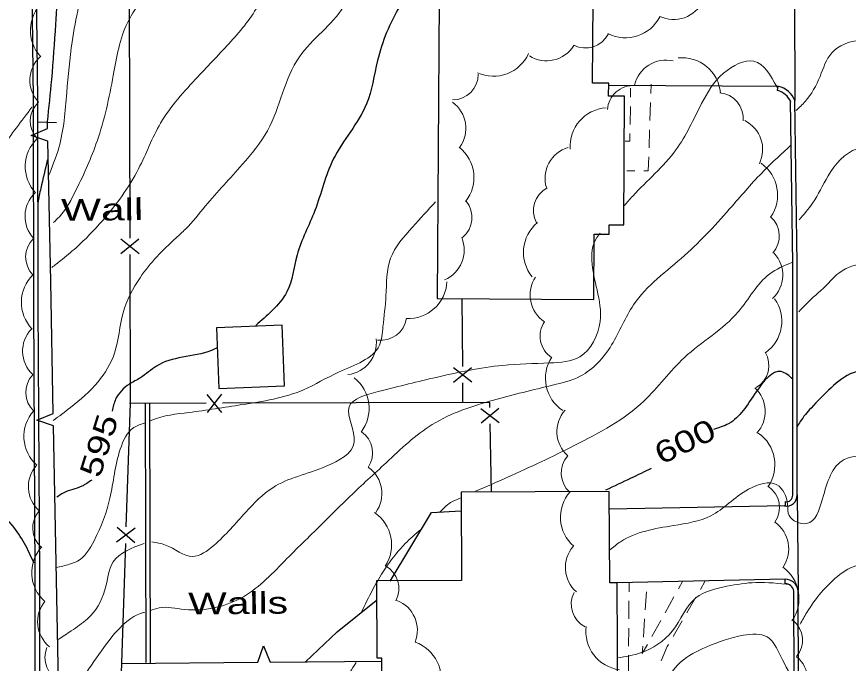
# Model space of a CAD drawing. Extents: x 2361708 to 2370558, y 6977955 to 6991887.
# Drawn here: x 2369580.2 to 2369763.2, y 6990436.3 to 6990578.7 of the extents above; entities that cross this region are included whole.
import ezdxf
from ezdxf.enums import TextEntityAlignment as Align

# ---------------------------------------------------------------- set-up
doc = ezdxf.new("R2010")
doc.units = 0
doc.header["$LTSCALE"] = 1.9
for name, color, linetype, lineweight in [('11', 7, 'Continuous', 25), ('13', 7, 'Continuous', 13), ('17', 7, 'Continuous', 25), ('18', 7, 'Continuous', 25), ('2', 7, 'Continuous', 25), ('29', 7, 'Continuous', 13), ('31', 7, 'Continuous', 13), ('35', 7, 'Continuous', 13)]:
    doc.layers.add(name, color=color, linetype=linetype, lineweight=lineweight)

msp = doc.modelspace()

# ---------------------------------------------------------------- linework, layer by layer
at = {"layer": '11'}
for points in [[(2369673.177, 6990582.483), (2369672.753, 6990516.665), (2369707.197, 6990516.443), (2369707.29, 6990530.854), (2369710.581, 6990530.836), (2369710.591, 6990532.886), (2369713.781, 6990532.867), (2369713.981, 6990561.2), (2369710.471, 6990561.226), (2369710.494, 6990564.077), (2369706.904, 6990564.113), (2369707.072, 6990582.155)], [(2369639.155, 6990497.424), (2369638.618, 6990510.77), (2369624.183, 6990510.192), (2369624.72, 6990496.847)], [(2369660.552, 6990406.484), (2369715.593, 6990406.618), (2369715.55, 6990425.858), (2369712.46, 6990425.849), (2369712.362, 6990454.019), (2369710.722, 6990454.013), (2369710.62, 6990474.164), (2369678.02, 6990473.993), (2369678.115, 6990454.533), (2369659.405, 6990454.435), (2369659.486, 6990437.525), (2369660.486, 6990437.525)]]:
    msp.add_lwpolyline(points, close=True, dxfattribs=at)
at = {"layer": '13'}
for p, q in [((2369719.847, 6990563.846), (2369719.776, 6990561.845)), ((2369715.305, 6990562.972), (2369715.274, 6990560.972)), ((2369719.705, 6990559.844), (2369719.563, 6990555.843)), ((2369715.243, 6990558.972), (2369715.181, 6990554.971)), ((2369719.492, 6990553.842), (2369719.35, 6990549.84)), ((2369716.208, 6990544.77), (2369714.478, 6990544.754)), ((2369714.961, 6990454.074), (2369714.95, 6990452.074)), ((2369726.788, 6990454.436), (2369725.815, 6990452.687)), ((2369731.67, 6990454.313), (2369730.666, 6990452.584)), ((2369718.529, 6990448.077), (2369718.801, 6990452.07)), ((2369714.939, 6990450.074), (2369714.907, 6990446.073)), ((2369724.842, 6990450.938), (2369722.895, 6990447.449)), ((2369729.663, 6990450.854), (2369727.656, 6990447.395)), ((2369718.116, 6990442.093), (2369718.388, 6990446.086)), ((2369714.896, 6990444.073), (2369714.865, 6990440.072)), ((2369721.921, 6990445.7), (2369719.974, 6990442.211)), ((2369726.652, 6990445.665), (2369724.635, 6990442.206)), ((2369714.854, 6990438.072), (2369714.822, 6990434.072))]:
    msp.add_line(p, q, dxfattribs=at)
for points in [[(2369715.15, 6990552.971), (2369715.126, 6990551.34), (2369714.076, 6990551.31)], [(2369719.279, 6990547.839), (2369719.178, 6990544.808), (2369718.208, 6990544.799)], [(2369719.001, 6990440.462), (2369717.861, 6990438.431), (2369717.974, 6990440.102)], [(2369723.631, 6990440.476), (2369723.356, 6990440.003), (2369722.016, 6990436.821)]]:
    msp.add_lwpolyline(points, dxfattribs=at)
at = {"layer": '17'}
for p, q in [((2369605.144, 6990529.922), (2369605.023, 6990589.924)), ((2369607.117, 6990526.501), (2369603.106, 6990529.693)), ((2369607.106, 6990529.701), (2369603.117, 6990526.493)), ((2369678.164, 6990516.647), (2369678.277, 6990501.647)), ((2369676.309, 6990501.428), (2369680.339, 6990498.267)), ((2369676.339, 6990498.229), (2369680.309, 6990501.466)), ((2369678.311, 6990498.047), (2369678.342, 6990493.757)), ((2369622.072, 6990495.542), (2369625.291, 6990491.552)), ((2369625.273, 6990495.552), (2369622.09, 6990491.542)), ((2369621.881, 6990493.57), (2369604.991, 6990493.519)), ((2369686.385, 6990489.264), (2369682.315, 6990492.385)), ((2369686.315, 6990492.463), (2369682.386, 6990489.186)), ((2369684.72, 6990474.027), (2369684.417, 6990489.025)), ((2369606.292, 6990466.05), (2369602.191, 6990462.981)), ((2369606.193, 6990462.849), (2369602.291, 6990466.182)), ((2369602.274, 6990402.759), (2369604.214, 6990462.73))]:
    msp.add_line(p, q, dxfattribs=at)
for points in [[(2369604.329, 6990466.331), (2369605.21, 6990493.591), (2369605.148, 6990526.322)], [(2369684.343, 6990492.624), (2369684.322, 6990493.784), (2369625.481, 6990493.584)]]:
    msp.add_lwpolyline(points, dxfattribs=at)
at = {"layer": '18'}
for p, q in [((2369586.983, 6990554.111), (2369586.95, 6990555.48)), ((2369636.004, 6990436.572), (2369660.513, 6990436.785)), ((2369603.236, 6990436.29), (2369633.234, 6990436.545))]:
    msp.add_line(p, q, dxfattribs=at)
for points in [[(2369587.04, 6990551.331), (2369583.378, 6990552.576), (2369586.983, 6990554.1)], [(2369584.949, 6990555.551), (2369586.95, 6990555.48), (2369588.951, 6990555.41)], [(2369588.26, 6990491.35), (2369587.714, 6990520.406), (2369587.04, 6990551.341)], [(2369588.317, 6990488.58), (2369584.665, 6990489.825), (2369588.26, 6990491.35)], [(2369589.368, 6990428.587), (2369589.32, 6990435.787), (2369588.317, 6990488.58)], [(2369662.366, 6990454.373), (2369671.453, 6990469.49), (2369678.049, 6990469.913)], [(2369643.794, 6990436.636), (2369650.731, 6990443.272), (2369659.326, 6990450.124)], [(2369633.234, 6990436.545), (2369634.52, 6990440.188), (2369636.004, 6990436.572)]]:
    msp.add_lwpolyline(points, dxfattribs=at)
at = {"layer": '2'}
for p, q in [((2369751.371, 6990582.467), (2369751.432, 6990560.266)), ((2369747.873, 6990563.372), (2369710.619, 6990563.558)), ((2369747.652, 6990562.44), (2369747.762, 6990563.391)), ((2369608.694, 6990436.482), (2369608.552, 6990493.433)), ((2369609.655, 6990436.381), (2369609.512, 6990493.442)), ((2369751.939, 6990473.387), (2369752.18, 6990452.308)), ((2369749.333, 6990471.912), (2369749.282, 6990470.951)), ((2369749.152, 6990470.97), (2369710.707, 6990470.254)), ((2369749.296, 6990454.82), (2369712.362, 6990454.019)), ((2369749.305, 6990453.861), (2369749.336, 6990454.821)), ((2369751.383, 6990385.797), (2369751.22, 6990452.309)), ((2369752.343, 6990385.796), (2369752.18, 6990452.308))]:
    msp.add_line(p, q, dxfattribs=at)
for points in [[(2369582.081, 6990727.662), (2369582.84, 6990671.027), (2369583.311, 6990603.638), (2369583.802, 6990560.451), (2369583.923, 6990515.23), (2369584.226, 6990455.049), (2369584.183, 6990388.106), (2369584.874, 6990335.5), (2369586.22, 6990274.92)], [(2369583.041, 6990727.672), (2369583.8, 6990671.036), (2369584.271, 6990603.647), (2369584.762, 6990560.46), (2369584.883, 6990515.229), (2369585.186, 6990455.049), (2369585.143, 6990388.115), (2369585.834, 6990335.519), (2369587.18, 6990274.939)], [(2369750.979, 6990473.388), (2369750.985, 6990524.25), (2369750.472, 6990560.257)], [(2369751.939, 6990473.387), (2369751.945, 6990524.259), (2369751.432, 6990560.266)]]:
    msp.add_lwpolyline(points, dxfattribs=at)
for centre, radius, start, end in [((2369746.738, 6990558.478), 5.024, 20.85421, 76.94431), ((2369746.738, 6990558.478), 4.064, 20.85421, 76.94431), ((2369749.585, 6990473.285), 2.355, 259.41979, 2.47328), ((2369749.585, 6990473.285), 1.395, 259.41979, 2.47328), ((2369749.31, 6990451.925), 2.896, 7.59916, 90.27583), ((2369749.31, 6990451.925), 1.935, 7.59916, 90.27583)]:
    msp.add_arc(centre, radius, start, end, dxfattribs=at)
at = {"layer": '29'}
for centre, radius, start, end in [((2369591.726, 6990575.687), 8.503, 132.74547, 222.74547), ((2369724.766, 6990585.186), 7.089, 244.6231, 334.6231), ((2369714.159, 6990582.578), 8.503, 243.10095, 333.10095), ((2369705.355, 6990577.496), 5.665, 243.10095, 333.10095), ((2369696.774, 6990576.094), 7.089, 238.07916, 328.07916), ((2369685.114, 6990574.116), 8.503, 245.61346, 335.61346), ((2369590.2, 6990564.71), 7.089, 132.74547, 222.74547), ((2369723.078, 6990562.065), 7.089, 76.92778, 166.92778), ((2369726.611, 6990561.193), 8.503, 5.60133, 95.60133), ((2369676.12, 6990566.055), 5.665, 270.01033, 0.01033), ((2369715.849, 6990557.882), 5.665, 86.24277, 176.24277), ((2369734.408, 6990556.335), 5.665, 354.81661, 84.81661), ((2369588.855, 6990555.72), 5.665, 132.87408, 222.87408), ((2369671.961, 6990554.136), 7.089, 324.06891, 54.06891), ((2369710.503, 6990550.181), 8.503, 94.12123, 184.12123), ((2369737.277, 6990549.468), 7.089, 333.75118, 63.75118), ((2369590.585, 6990545.723), 8.503, 133.0695, 223.0695), ((2369672.32, 6990543.289), 8.503, 321.66483, 51.66483), ((2369703.563, 6990543.117), 7.089, 106.62979, 196.62979), ((2369739.144, 6990539.467), 8.503, 325.00347, 55.00347), ((2369589.121, 6990534.737), 7.089, 133.0695, 223.0695), ((2369699.575, 6990535.997), 5.665, 118.04003, 208.04003), ((2369674.739, 6990534.487), 5.665, 309.28545, 39.28545), ((2369742.35, 6990530.403), 5.665, 318.74322, 48.74322), ((2369700.231, 6990526.804), 8.503, 129.51591, 219.51591), ((2369587.838, 6990525.789), 5.665, 133.89171, 223.89171), ((2369671.597, 6990527.309), 7.089, 292.83585, 22.83585), ((2369741.699, 6990521.801), 7.089, 313.10016, 43.10016), ((2369589.74, 6990515.803), 8.503, 133.89171, 223.89171), ((2369700.269, 6990517.44), 7.089, 146.23246, 236.23246), ((2369666.383, 6990520.745), 8.503, 267.03584, 357.03584), ((2369740.07, 6990511.649), 8.503, 305.43498, 35.43498), ((2369660.36, 6990513.125), 5.665, 262.01149, 352.01149), ((2369701.047, 6990508.373), 5.665, 146.23246, 236.23246), ((2369588.588, 6990505.048), 7.089, 136.75933, 226.75933), ((2369652.274, 6990506.935), 7.089, 276.57395, 6.57395), ((2369740.061, 6990501.912), 5.665, 300.78657, 30.78657), ((2369705.071, 6990499.065), 8.503, 146.54507, 236.54507), ((2369587.864, 6990495.977), 5.665, 136.75933, 226.75933), ((2369649.254, 6990492.445), 8.503, 322.28841, 52.28841), ((2369737.841, 6990491.769), 7.089, 317.75214, 47.75214), ((2369590.297, 6990486.276), 8.503, 138.40656, 228.40656), ((2369706.168, 6990487.316), 7.089, 138.35105, 228.35105), ((2369652.848, 6990482.651), 5.665, 325.5985, 55.5985), ((2369738.548, 6990480.049), 8.503, 325.19853, 55.19853), ((2369705.695, 6990478.228), 5.665, 138.35105, 228.35105), ((2369589.861, 6990475.202), 7.089, 138.40656, 228.40656), ((2369653.476, 6990473.691), 7.089, 324.20352, 54.20352), ((2369742.389, 6990470.625), 5.665, 325.32792, 55.32792), ((2369708.373, 6990468.477), 8.503, 138.87403, 228.87403), ((2369589.395, 6990466.095), 5.665, 138.13686, 228.13686), ((2369654.204, 6990462.431), 8.503, 326.11817, 56.11817), ((2369743.019, 6990461.551), 7.089, 325.26786, 55.26786), ((2369592.032, 6990456.277), 8.503, 138.13686, 228.13686), ((2369708.028, 6990457.4), 7.089, 138.87403, 228.87403), ((2369658.641, 6990452.809), 5.665, 331.40915, 61.40915), ((2369743.858, 6990450.564), 8.503, 324.63373, 54.63373), ((2369707.904, 6990449.356), 5.665, 152.95709, 242.95709), ((2369591.891, 6990445.446), 7.089, 140.58631, 230.58631), ((2369661.284, 6990443.573), 7.089, 338.49915, 68.49915), ((2369713.957, 6990443.321), 8.503, 172.38866, 262.38866), ((2369747.464, 6990441.393), 5.665, 320.34827, 50.34827), ((2369665.112, 6990432.911), 8.503, 341.17128, 71.17128), ((2369592.075, 6990437.582), 5.665, 157.44606, 247.44606), ((2369747.309, 6990432.294), 7.089, 320.34827, 50.34827)]:
    msp.add_arc(centre, radius, start, end, dxfattribs=at)
at = {"layer": '31', "lineweight": 25}
for points in [[(2369725.32, 6990624.461), (2369716.583, 6990614.597), (2369710.751, 6990608.561), (2369693.045, 6990601.683), (2369680.849, 6990598.136), (2369673.736, 6990592.108), (2369664.521, 6990581.01), (2369659.605, 6990569.053), (2369657.165, 6990559.509), (2369649.871, 6990547.329), (2369645.808, 6990536.009), (2369641.911, 6990526.242), (2369639.668, 6990518.11), (2369636.417, 6990514.009), (2369632.828, 6990510.745)], [(2369591.91, 6990606.95), (2369590.254, 6990596.084), (2369588.735, 6990577.018), (2369587.85, 6990564.919), (2369586.899, 6990555.58)], [(2369586.989, 6990547.19), (2369585.498, 6990540.926), (2369584.839, 6990537.72)], [(2369624.315, 6990505.784), (2369623.05, 6990505.222), (2369616.654, 6990503.721), (2369610.952, 6990501.776), (2369607.456, 6990499.203), (2369605, 6990497.799), (2369601.972, 6990494.471), (2369601.246, 6990491.873)], [(2369751.067, 6990498.83), (2369748.47, 6990500.555), (2369742.953, 6990496.112), (2369736.849, 6990489.084), (2369733.532, 6990487.793)], [(2369781.697, 6990488.431), (2369778.917, 6990492.694), (2369774.568, 6990497.764), (2369769.631, 6990500.607), (2369764.314, 6990500.316), (2369759.425, 6990496.979), (2369755.027, 6990492.527), (2369752.626, 6990489.534), (2369751.947, 6990488.358)], [(2369719.823, 6990479.202), (2369715.383, 6990477.059), (2369709.778, 6990474.446)], [(2369596.701, 6990476.65), (2369594.514, 6990475.289), (2369590.557, 6990473.861), (2369589.047, 6990472.866)], [(2369584.044, 6990458.368), (2369579.204, 6990466.733), (2369574.097, 6990470.664), (2369561.509, 6990470.364), (2369547.673, 6990470.882)]]:
    msp.add_spline(points, degree=3, dxfattribs=at)
at = {"layer": '35'}
for points in [[(2369589.024, 6990847.124), (2369582.523, 6990842.952), (2369572.004, 6990834.461), (2369559.064, 6990823.828), (2369546.478, 6990812.868), (2369529.767, 6990798.228), (2369512.643, 6990783.864), (2369498.258, 6990771.697), (2369486.743, 6990760.556), (2369475.253, 6990750.047), (2369461.806, 6990737.018), (2369449.25, 6990724.998), (2369438.221, 6990714.263), (2369425.148, 6990700.927), (2369411.215, 6990686.494), (2369398.173, 6990672.869), (2369384.034, 6990658.014), (2369367.786, 6990640.968), (2369354.092, 6990625.537), (2369339.385, 6990609.417), (2369329.328, 6990600.65), (2369317.831, 6990589.7), (2369309.643, 6990578.922), (2369302.684, 6990570.375), (2369299.011, 6990565.49), (2369294.049, 6990559.363)], [(2369595.795, 6990844.938), (2369592.302, 6990842.125), (2369580.571, 6990832.733), (2369561.289, 6990817.059), (2369541.359, 6990799.109), (2369520.584, 6990781.629), (2369501.475, 6990763.577), (2369489.066, 6990752.858), (2369475.206, 6990740.206), (2369457.564, 6990723.547), (2369446.303, 6990712.069), (2369434.046, 6990698.992), (2369420.924, 6990685.596), (2369406.917, 6990671.543), (2369391.96, 6990656.369), (2369378.059, 6990640.666), (2369362.106, 6990622.013), (2369343.827, 6990601.889), (2369326.274, 6990583.131), (2369312.026, 6990566.024), (2369303.306, 6990553.37), (2369296.406, 6990542.874), (2369297.824, 6990539.938)], [(2369725.678, 6990834.814), (2369720.529, 6990835.685), (2369710.378, 6990833.709), (2369700.225, 6990826.592), (2369683.684, 6990814.044), (2369671.558, 6990801.927), (2369658.06, 6990791.149), (2369645.569, 6990779.679), (2369633.784, 6990769.567), (2369623.707, 6990759.79), (2369613.824, 6990750.606), (2369607.875, 6990742.098), (2369608.374, 6990731.693), (2369612.921, 6990722.576), (2369610.091, 6990711.958), (2369607.092, 6990702.419), (2369607.628, 6990682.914), (2369607.276, 6990666.349), (2369605.392, 6990654.071), (2369602.096, 6990636.888), (2369602.661, 6990622.713), (2369600.284, 6990605.54), (2369595.704, 6990588.685), (2369592.402, 6990573.153), (2369591.228, 6990562.002), (2369589.473, 6990549.854), (2369587.144, 6990543.502)], [(2369639.516, 6990662.256), (2369633.447, 6990658.928), (2369625.463, 6990649.901), (2369623.872, 6990638.526), (2369624.127, 6990628.508), (2369627.919, 6990618.814), (2369632.708, 6990609.509), (2369635.393, 6990595.293), (2369633.443, 6990581.634), (2369627.333, 6990573.276), (2369620.066, 6990565.496), (2369611.883, 6990555.278), (2369607.018, 6990545.241), (2369599.057, 6990533.775), (2369593.273, 6990527.849), (2369589.88, 6990525.007), (2369587.945, 6990523.488)], [(2369583.159, 6990623.878), (2369578.06, 6990607.968), (2369574.274, 6990592.842), (2369565.841, 6990581.521), (2369559.181, 6990565.697), (2369551.033, 6990552.878), (2369540.701, 6990539.39), (2369528.116, 6990527.279), (2369518.052, 6990517.083), (2369500.373, 6990501.194), (2369482.065, 6990487.219), (2369463.867, 6990474.335), (2369452.353, 6990461.995), (2369447.533, 6990450.418), (2369442.928, 6990439.404), (2369443.549, 6990428.729), (2369446.468, 6990420.457), (2369450.809, 6990406.727)], [(2369664.643, 6990617.493), (2369662.586, 6990610.893), (2369662.352, 6990602.981), (2369656.605, 6990592.115), (2369652.111, 6990580.952), (2369642.425, 6990569.889), (2369635.38, 6990553.601), (2369629.85, 6990546.188), (2369621.747, 6990537.031), (2369617.336, 6990531.918), (2369615.274, 6990529.999), (2369607.347, 6990521.243), (2369603.63, 6990513.517), (2369601.725, 6990504.599), (2369598.095, 6990498.284), (2369592.028, 6990492.666), (2369588.236, 6990489.77)], [(2369611.953, 6990597.33), (2369610.858, 6990588.38), (2369604.631, 6990577.5), (2369601.463, 6990565.809), (2369597.89, 6990551.304), (2369593.311, 6990540.63), (2369589.588, 6990534.654), (2369588.33, 6990533.423)], [(2369781.202, 6990562.57), (2369778.129, 6990567.071), (2369771.806, 6990572.551), (2369765.837, 6990573.544), (2369759.553, 6990570.754), (2369756.982, 6990565.559), (2369753.754, 6990560.098), (2369751.654, 6990558.038)], [(2369747.554, 6990563.209), (2369742.449, 6990568.931), (2369735.764, 6990566.267), (2369730.928, 6990559.591), (2369725.265, 6990549.367), (2369715.761, 6990539.216), (2369713.96, 6990537.159)], [(2369583.549, 6990558.768), (2369576.774, 6990549.703), (2369566.944, 6990538.139), (2369559.496, 6990532.608), (2369548.031, 6990516.268), (2369533.802, 6990502.522), (2369517.201, 6990490.953), (2369500.632, 6990480.245), (2369490.788, 6990473.291), (2369479.824, 6990468.417), (2369475.74, 6990466.708), (2369463.318, 6990462.539), (2369455.666, 6990453.256), (2369455.001, 6990445.439), (2369452.331, 6990433.903), (2369452.966, 6990424.959), (2369455.071, 6990420.248), (2369458.708, 6990414.253), (2369460.271, 6990408.738), (2369463.921, 6990399.222), (2369464.717, 6990393.379)], [(2369750.666, 6990550.468), (2369744.61, 6990544.761), (2369737.633, 6990537.014), (2369727.196, 6990526.144), (2369715.958, 6990515.297), (2369711.103, 6990506.42), (2369704.228, 6990499.554), (2369698.137, 6990497.566), (2369685.157, 6990494.282), (2369671.658, 6990488.914), (2369661.517, 6990480.496), (2369653.518, 6990473.04), (2369647.672, 6990467.264), (2369639.668, 6990459.358), (2369630.077, 6990450.976), (2369624.179, 6990448.65), (2369617.083, 6990448.172), (2369611.559, 6990448.529), (2369609.485, 6990447.88)], [(2369781.159, 6990538.678), (2369777.051, 6990544.759), (2369770.867, 6990549.341), (2369765.154, 6990549.626), (2369758.761, 6990543.645), (2369755.358, 6990537.683), (2369752.363, 6990533.954)], [(2369672.38, 6990537.983), (2369667.324, 6990532.394), (2369662.489, 6990525.508), (2369661.467, 6990517.258), (2369660.802, 6990510.421), (2369660.021, 6990506.364), (2369651.047, 6990500.438), (2369643.294, 6990496.524), (2369629.724, 6990493.275), (2369618.08, 6990491.564), (2369609.965, 6990489.886), (2369609.557, 6990489.712)], [(2369708.599, 6990531.017), (2369708.302, 6990530.685), (2369707.927, 6990518.53), (2369708.583, 6990511.626), (2369704.098, 6990503.803), (2369697.54, 6990502.461), (2369687.154, 6990501.932), (2369672.519, 6990499.292), (2369659.768, 6990496.141), (2369653.35, 6990492.769), (2369654.483, 6990485.06), (2369648.304, 6990479.701), (2369636.539, 6990474.968), (2369630.63, 6990469.612), (2369623.559, 6990462.264), (2369618.912, 6990459.84), (2369612.947, 6990462.363), (2369609.951, 6990463.045)], [(2369750.792, 6990524.588), (2369745.906, 6990522.062), (2369738.995, 6990513.735), (2369727.13, 6990503.642), (2369718.211, 6990494.067), (2369703.023, 6990484.322), (2369688.189, 6990477.27), (2369681.198, 6990474.184)], [(2369781.741, 6990513.252), (2369778.22, 6990517.609), (2369773.113, 6990522.461), (2369767.746, 6990524.32), (2369761.105, 6990522.236), (2369758.192, 6990519.408), (2369753.909, 6990515.408), (2369752.335, 6990513.743)], [(2369608.451, 6990489.252), (2369605.961, 6990488.208), (2369602.996, 6990483.469), (2369600.719, 6990472.688), (2369597.218, 6990463.274), (2369593.561, 6990458.789), (2369591.797, 6990458.122), (2369588.884, 6990457.354)], [(2369783.766, 6990466.549), (2369778.897, 6990470.573), (2369774.453, 6990477.281), (2369768.593, 6990481.506), (2369762.316, 6990481.186), (2369757.537, 6990472.55), (2369753.989, 6990467.086), (2369750.173, 6990468.83), (2369749.829, 6990471.307), (2369747.498, 6990475.615), (2369741.267, 6990474.635), (2369732.932, 6990468.786), (2369724.743, 6990466.648), (2369713.106, 6990463.087), (2369710.713, 6990461.264)], [(2369677.763, 6990472.661), (2369677.434, 6990472.518), (2369675.682, 6990471.691), (2369673.262, 6990469.508)], [(2369669.148, 6990465.789), (2369665.697, 6990462.665), (2369658.592, 6990452.608), (2369656.041, 6990447.523)], [(2369608.254, 6990462.709), (2369601.463, 6990458.654), (2369599.611, 6990452.466), (2369595.772, 6990446.089), (2369592.216, 6990443.465), (2369589.414, 6990441.578)], [(2369799.369, 6990461.088), (2369794.359, 6990454.67), (2369789.423, 6990446.912), (2369786.858, 6990439.037), (2369784.057, 6990440.221), (2369779.478, 6990444.228), (2369775.597, 6990450.601), (2369771.13, 6990455.589), (2369766.097, 6990457.961), (2369761.436, 6990455.906), (2369757.234, 6990451.876), (2369754.076, 6990447.486), (2369752.59, 6990444.922)], [(2369750.468, 6990453.612), (2369742.842, 6990454.099), (2369736.5, 6990453.269), (2369729.684, 6990450.724), (2369724.474, 6990443.384), (2369717.509, 6990438.607), (2369712.509, 6990437.48)], [(2369608.339, 6990447.529), (2369607.411, 6990447.24), (2369602.396, 6990443.562), (2369597.754, 6990437.478), (2369593.656, 6990430.938), (2369591.473, 6990425.987), (2369589.245, 6990422.636)], [(2369751.667, 6990431.632), (2369748.317, 6990437.921), (2369745.357, 6990442.103), (2369740.143, 6990442.473), (2369731.928, 6990439.865), (2369726.318, 6990436.591), (2369722.144, 6990430.681), (2369718.058, 6990423.982), (2369715.558, 6990421.858)], [(2369585.061, 6990314.781), (2369579.679, 6990326.49), (2369575.798, 6990343.474), (2369571.688, 6990355.956), (2369568.665, 6990369.917), (2369569.172, 6990376.592), (2369568.415, 6990397.226), (2369570.13, 6990412.503), (2369569.923, 6990424.812), (2369568.556, 6990433.869), (2369566.064, 6990437.236)], [(2369654.886, 6990436.471), (2369649.319, 6990427.718), (2369643.936, 6990420.626), (2369635.135, 6990415.422)]]:
    msp.add_spline(points, degree=3, dxfattribs=at)

# ---------------------------------------------------------------- texts
at = {"layer": '18'}
for s, width, p in [('Wall', 1.45, (2369589.997, 6990533.758)), ('Walls', 1.4, (2369617.974, 6990447.05))]:
    msp.add_text(s, height=4.8, rotation=0.545, dxfattribs=dict(at, width=width)).set_placement(p)
at = {"layer": '31', "width": 1.3}
for s, rotation, p in [(' 595 ', 72.643, (2369600.58, 6990483.563)), (' 600 ', 25.886, (2369728.308, 6990483.009))]:
    msp.add_text(s, height=4.8, rotation=rotation, dxfattribs=at).set_placement(p, align=Align.CENTER)

doc.saveas('drawing.dxf')
